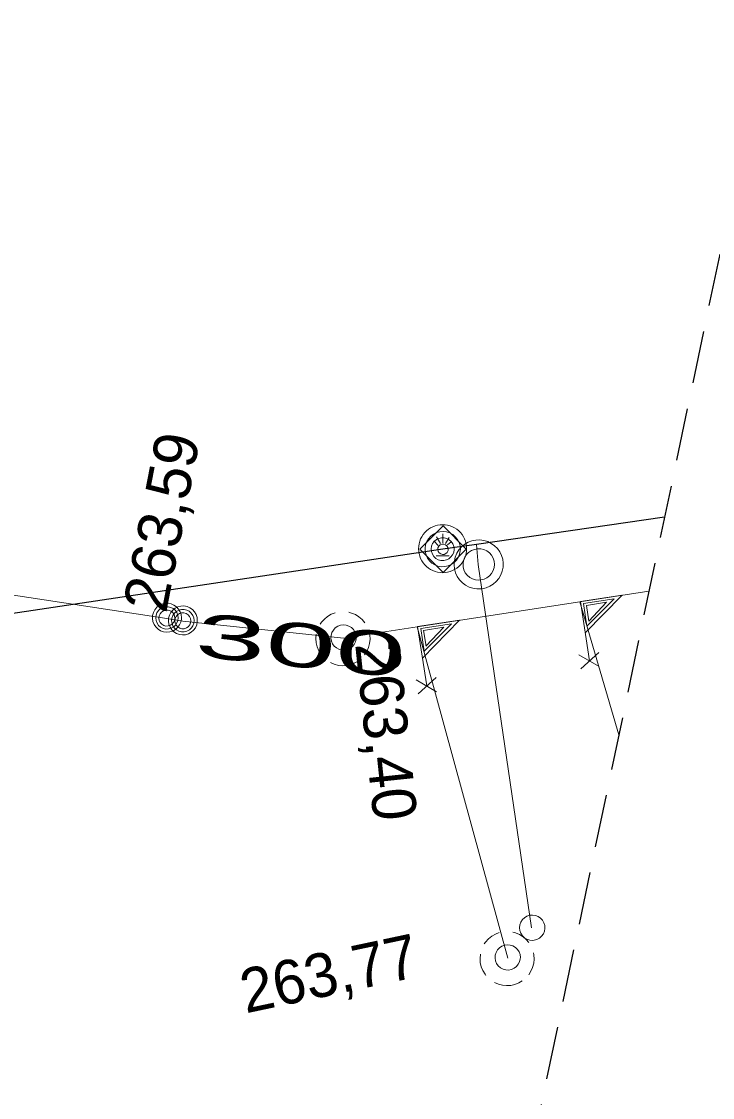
# Model space of a CAD drawing. Extents: x -732074 to -731966, y -1048695 to -1047982.
# Drawn here: x -732040.38 to -732027.79, y -1048321.92 to -1048302.31 of the extents above; entities that cross this region are included whole.
import ezdxf

# ---------------------------------------------------------------- set-up
doc = ezdxf.new("R2010")
doc.units = 0
doc.header["$LTSCALE"] = 0.32
doc.linetypes.add('MEDIUM_DASHED', pattern=[4.5, 3, -1.5])
doc.layers.add('1', color=7, linetype='Continuous')
for name, color, linetype, lineweight in [('18', 7, 'Continuous', 13), ('20', 7, 'Continuous', 13), ('49', 7, 'Continuous', 13), ('63', 7, 'MEDIUM_DASHED', 25), ('8', 7, 'Continuous', 13)]:
    doc.layers.add(name, color=color, linetype=linetype, lineweight=lineweight)

msp = doc.modelspace()

# ---------------------------------------------------------------- linework, layer by layer
at = {"layer": '18'}
for p, q in [((-732029.851, -1048314.069), (-732030.223, -1048313.854)), ((-732030.186, -1048314.108), (-732029.857, -1048313.811)), ((-732032.816, -1048314.526), (-732033.188, -1048314.311)), ((-732033.152, -1048314.565), (-732032.823, -1048314.268))]:
    msp.add_line(p, q, dxfattribs=at)
for points in [[(-732030.028, -1048313.966), (-732030.195, -1048312.883), (-732029.434, -1048312.766), (-732030.107, -1048313.455)], [(-732030.076, -1048313.329), (-732030.139, -1048312.919), (-732029.579, -1048312.833), (-732030.075, -1048313.331)], [(-732030.042, -1048313.24), (-732030.086, -1048312.952), (-732029.718, -1048312.895), (-732030.043, -1048313.24)], [(-732034.663, -1048313.087), (-732034.734, -1048313.115), (-732034.801, -1048313.154), (-732034.861, -1048313.202), (-732034.912, -1048313.259), (-732034.936, -1048313.293)], [(-732034.122, -1048313.27), (-732034.172, -1048313.212), (-732034.23, -1048313.162), (-732034.295, -1048313.121), (-732034.366, -1048313.092), (-732034.415, -1048313.078)], [(-732032.994, -1048314.422), (-732033.161, -1048313.34), (-732032.4, -1048313.223), (-732033.073, -1048313.912)], [(-732033.041, -1048313.786), (-732033.105, -1048313.376), (-732032.545, -1048313.29), (-732033.041, -1048313.788)], [(-732033.008, -1048313.697), (-732033.052, -1048313.408), (-732032.684, -1048313.352), (-732033.009, -1048313.697)], [(-732035.008, -1048313.479), (-732035.014, -1048313.556), (-732035.009, -1048313.633), (-732034.992, -1048313.708), (-732034.963, -1048313.779), (-732034.923, -1048313.845), (-732034.907, -1048313.867)], [(-732034.127, -1048313.856), (-732034.086, -1048313.791), (-732034.055, -1048313.721), (-732034.036, -1048313.646), (-732034.028, -1048313.57), (-732034.033, -1048313.493), (-732034.039, -1048313.458)], [(-732034.75, -1048313.996), (-732034.68, -1048314.027), (-732034.605, -1048314.046), (-732034.529, -1048314.053), (-732034.452, -1048314.048), (-732034.377, -1048314.031), (-732034.305, -1048314.003), (-732034.245, -1048313.968)], [(-732031.673, -1048318.917), (-732031.744, -1048318.945), (-732031.811, -1048318.984), (-732031.871, -1048319.032), (-732031.922, -1048319.089), (-732031.946, -1048319.123)], [(-732031.132, -1048319.1), (-732031.182, -1048319.042), (-732031.24, -1048318.992), (-732031.305, -1048318.951), (-732031.376, -1048318.922), (-732031.425, -1048318.908)], [(-732032.018, -1048319.309), (-732032.024, -1048319.386), (-732032.019, -1048319.463), (-732032.002, -1048319.538), (-732031.973, -1048319.609), (-732031.933, -1048319.675), (-732031.917, -1048319.697)], [(-732031.137, -1048319.686), (-732031.096, -1048319.621), (-732031.065, -1048319.551), (-732031.046, -1048319.476), (-732031.038, -1048319.4), (-732031.043, -1048319.323), (-732031.049, -1048319.288)], [(-732031.76, -1048319.826), (-732031.69, -1048319.857), (-732031.615, -1048319.876), (-732031.539, -1048319.883), (-732031.462, -1048319.878), (-732031.387, -1048319.861), (-732031.315, -1048319.833), (-732031.255, -1048319.798)]]:
    msp.add_lwpolyline(points, dxfattribs=at)
for points in [[(-732037.466, -1048313.177), (-732037.472, -1048313.121), (-732037.489, -1048313.068), (-732037.517, -1048313.019), (-732037.556, -1048312.978), (-732037.602, -1048312.946), (-732037.654, -1048312.924), (-732037.709, -1048312.913), (-732037.765, -1048312.915), (-732037.82, -1048312.928), (-732037.87, -1048312.953), (-732037.915, -1048312.988), (-732037.951, -1048313.031), (-732037.976, -1048313.081), (-732037.991, -1048313.136), (-732037.994, -1048313.192), (-732037.985, -1048313.247), (-732037.964, -1048313.3), (-732037.933, -1048313.346), (-732037.892, -1048313.385), (-732037.845, -1048313.415), (-732037.792, -1048313.434), (-732037.736, -1048313.441), (-732037.679, -1048313.437), (-732037.625, -1048313.42), (-732037.576, -1048313.393), (-732037.535, -1048313.355), (-732037.502, -1048313.31), (-732037.478, -1048313.259), (-732037.467, -1048313.204)], [(-732037.525, -1048313.18), (-732037.531, -1048313.131), (-732037.549, -1048313.085), (-732037.576, -1048313.044), (-732037.614, -1048313.011), (-732037.657, -1048312.989), (-732037.706, -1048312.977), (-732037.755, -1048312.977), (-732037.803, -1048312.989), (-732037.847, -1048313.012), (-732037.884, -1048313.045), (-732037.912, -1048313.086), (-732037.929, -1048313.133), (-732037.934, -1048313.182), (-732037.928, -1048313.231), (-732037.91, -1048313.277), (-732037.882, -1048313.317), (-732037.845, -1048313.35), (-732037.801, -1048313.372), (-732037.752, -1048313.384), (-732037.703, -1048313.383), (-732037.655, -1048313.371), (-732037.612, -1048313.347), (-732037.575, -1048313.314), (-732037.547, -1048313.273), (-732037.531, -1048313.226)], [(-732037.176, -1048313.227), (-732037.181, -1048313.171), (-732037.198, -1048313.118), (-732037.227, -1048313.069), (-732037.266, -1048313.028), (-732037.311, -1048312.996), (-732037.364, -1048312.974), (-732037.419, -1048312.963), (-732037.475, -1048312.965), (-732037.529, -1048312.978), (-732037.58, -1048313.003), (-732037.625, -1048313.038), (-732037.661, -1048313.081), (-732037.686, -1048313.131), (-732037.701, -1048313.186), (-732037.703, -1048313.242), (-732037.695, -1048313.297), (-732037.674, -1048313.35), (-732037.642, -1048313.396), (-732037.602, -1048313.435), (-732037.554, -1048313.465), (-732037.502, -1048313.484), (-732037.446, -1048313.491), (-732037.389, -1048313.487), (-732037.335, -1048313.47), (-732037.286, -1048313.443), (-732037.245, -1048313.405), (-732037.212, -1048313.36), (-732037.188, -1048313.309), (-732037.176, -1048313.254)], [(-732037.584, -1048313.184), (-732037.59, -1048313.142), (-732037.607, -1048313.104), (-732037.635, -1048313.073), (-732037.669, -1048313.05), (-732037.71, -1048313.039), (-732037.752, -1048313.039), (-732037.792, -1048313.051), (-732037.826, -1048313.074), (-732037.853, -1048313.106), (-732037.87, -1048313.144), (-732037.875, -1048313.185), (-732037.87, -1048313.227), (-732037.852, -1048313.264), (-732037.824, -1048313.296), (-732037.788, -1048313.318), (-732037.748, -1048313.329), (-732037.706, -1048313.328), (-732037.666, -1048313.315), (-732037.632, -1048313.292), (-732037.605, -1048313.259), (-732037.589, -1048313.221)], [(-732037.235, -1048313.23), (-732037.24, -1048313.181), (-732037.259, -1048313.135), (-732037.286, -1048313.094), (-732037.323, -1048313.061), (-732037.367, -1048313.039), (-732037.416, -1048313.027), (-732037.465, -1048313.027), (-732037.512, -1048313.039), (-732037.556, -1048313.062), (-732037.593, -1048313.095), (-732037.622, -1048313.136), (-732037.639, -1048313.183), (-732037.644, -1048313.232), (-732037.637, -1048313.281), (-732037.62, -1048313.327), (-732037.592, -1048313.367), (-732037.554, -1048313.4), (-732037.511, -1048313.422), (-732037.462, -1048313.434), (-732037.413, -1048313.433), (-732037.365, -1048313.421), (-732037.321, -1048313.397), (-732037.284, -1048313.364), (-732037.257, -1048313.323), (-732037.24, -1048313.276)], [(-732037.294, -1048313.234), (-732037.299, -1048313.192), (-732037.316, -1048313.154), (-732037.345, -1048313.123), (-732037.379, -1048313.1), (-732037.419, -1048313.089), (-732037.462, -1048313.089), (-732037.502, -1048313.101), (-732037.536, -1048313.124), (-732037.563, -1048313.156), (-732037.58, -1048313.194), (-732037.585, -1048313.235), (-732037.58, -1048313.277), (-732037.561, -1048313.314), (-732037.534, -1048313.346), (-732037.497, -1048313.368), (-732037.458, -1048313.379), (-732037.416, -1048313.378), (-732037.375, -1048313.365), (-732037.342, -1048313.342), (-732037.315, -1048313.309), (-732037.299, -1048313.271)], [(-732034.279, -1048313.539), (-732034.285, -1048313.487), (-732034.303, -1048313.437), (-732034.331, -1048313.393), (-732034.369, -1048313.356), (-732034.414, -1048313.329), (-732034.464, -1048313.313), (-732034.516, -1048313.308), (-732034.568, -1048313.315), (-732034.617, -1048313.334), (-732034.661, -1048313.364), (-732034.696, -1048313.403), (-732034.722, -1048313.448), (-732034.737, -1048313.499), (-732034.74, -1048313.551), (-732034.732, -1048313.603), (-732034.711, -1048313.651), (-732034.681, -1048313.694), (-732034.641, -1048313.729), (-732034.595, -1048313.753), (-732034.544, -1048313.767), (-732034.492, -1048313.769), (-732034.44, -1048313.759), (-732034.392, -1048313.737), (-732034.35, -1048313.705), (-732034.317, -1048313.665), (-732034.293, -1048313.618), (-732034.281, -1048313.567)], [(-732031.289, -1048319.369), (-732031.295, -1048319.317), (-732031.313, -1048319.267), (-732031.341, -1048319.223), (-732031.379, -1048319.186), (-732031.424, -1048319.159), (-732031.474, -1048319.143), (-732031.526, -1048319.138), (-732031.578, -1048319.145), (-732031.627, -1048319.164), (-732031.671, -1048319.194), (-732031.706, -1048319.233), (-732031.732, -1048319.278), (-732031.747, -1048319.329), (-732031.75, -1048319.381), (-732031.742, -1048319.433), (-732031.721, -1048319.481), (-732031.691, -1048319.524), (-732031.651, -1048319.559), (-732031.605, -1048319.583), (-732031.554, -1048319.597), (-732031.502, -1048319.599), (-732031.45, -1048319.589), (-732031.402, -1048319.567), (-732031.36, -1048319.535), (-732031.327, -1048319.495), (-732031.303, -1048319.448), (-732031.291, -1048319.397)]]:
    msp.add_lwpolyline(points, close=True, dxfattribs=at)
at = {"layer": '20'}
msp.add_lwpolyline([(-732034.51, -1048313.55), (-732033.17, -1048313.344), (-732030.204, -1048312.887), (-732028.945, -1048312.693)], dxfattribs=at)
msp.add_lwpolyline([(-732034.51, -1048313.55), (-732033.17, -1048313.344), (-732030.204, -1048312.887), (-732028.945, -1048312.693)], dxfattribs=at)
at = {"layer": '49'}
for p, q in [((-732056.5, -1048310.35), (-732037.73, -1048313.19)), ((-732056.5, -1048310.35), (-732037.73, -1048313.19)), ((-732029.495, -1048315.314), (-732030.204, -1048312.887)), ((-732029.495, -1048315.314), (-732030.204, -1048312.887)), ((-732031.52, -1048319.38), (-732033.17, -1048313.344)), ((-732031.52, -1048319.38), (-732033.17, -1048313.344))]:
    msp.add_line(p, q, dxfattribs=at)
msp.add_lwpolyline([(-732037.73, -1048313.19), (-732037.44, -1048313.24), (-732034.51, -1048313.55)], dxfattribs=at)
msp.add_lwpolyline([(-732037.73, -1048313.19), (-732037.44, -1048313.24), (-732034.51, -1048313.55)], dxfattribs=at)
at = {"layer": '63'}
msp.add_lwpolyline([(-731986.533, -1048110.659), (-732043.346, -1048381.295)], dxfattribs=at)
at = {"layer": '8'}
for p, q in [((-732032.864, -1048311.776), (-732032.788, -1048311.859)), ((-732032.816, -1048311.704), (-732032.744, -1048311.825)), ((-732032.702, -1048311.646), (-732032.702, -1048311.815)), ((-732032.656, -1048311.823), (-732032.585, -1048311.716)), ((-732032.616, -1048311.852), (-732032.552, -1048311.794)), ((-732032.821, -1048312.049), (-732032.586, -1048312.049))]:
    msp.add_line(p, q, dxfattribs=at)
at = {"layer": '8', "lineweight": 25}
msp.add_line((-732032.699, -1048311.93), (-732040.93, -1048313.16), dxfattribs=at)
msp.add_lwpolyline([(-732028.662, -1048311.348), (-732032.087, -1048311.846), (-732032.699, -1048311.93)], dxfattribs=at)
at = {"layer": '8'}
for points in [[(-732032.269, -1048311.919), (-732032.271, -1048311.874), (-732032.278, -1048311.829), (-732032.29, -1048311.784), (-732032.306, -1048311.742), (-732032.327, -1048311.701), (-732032.352, -1048311.662), (-732032.381, -1048311.627), (-732032.413, -1048311.594), (-732032.449, -1048311.566), (-732032.487, -1048311.541), (-732032.528, -1048311.52), (-732032.571, -1048311.503), (-732032.615, -1048311.491), (-732032.66, -1048311.484), (-732032.706, -1048311.482), (-732032.752, -1048311.484), (-732032.797, -1048311.491), (-732032.841, -1048311.503), (-732032.884, -1048311.52), (-732032.925, -1048311.541), (-732032.963, -1048311.566), (-732032.999, -1048311.594), (-732033.031, -1048311.627), (-732033.06, -1048311.662), (-732033.085, -1048311.701), (-732033.106, -1048311.742), (-732033.122, -1048311.784), (-732033.134, -1048311.829), (-732033.141, -1048311.874), (-732033.144, -1048311.92), (-732033.141, -1048311.965), (-732033.134, -1048312.01), (-732033.122, -1048312.055), (-732033.106, -1048312.097), (-732033.085, -1048312.138), (-732033.06, -1048312.177), (-732033.031, -1048312.212), (-732032.999, -1048312.245), (-732032.963, -1048312.273), (-732032.925, -1048312.298), (-732032.884, -1048312.319), (-732032.841, -1048312.336), (-732032.797, -1048312.347), (-732032.752, -1048312.355), (-732032.706, -1048312.357), (-732032.66, -1048312.355), (-732032.615, -1048312.347), (-732032.571, -1048312.336), (-732032.528, -1048312.319), (-732032.487, -1048312.298), (-732032.449, -1048312.273), (-732032.413, -1048312.245), (-732032.381, -1048312.212), (-732032.352, -1048312.177), (-732032.327, -1048312.138), (-732032.306, -1048312.097), (-732032.29, -1048312.055), (-732032.278, -1048312.01), (-732032.271, -1048311.965), (-732032.269, -1048311.92)], [(-732033.119, -1048311.926), (-732032.698, -1048311.505), (-732032.276, -1048311.928), (-732032.697, -1048312.351), (-732033.118, -1048311.926)], [(-732032.087, -1048311.846), (-732032.059, -1048312.21), (-732031.083, -1048318.831)]]:
    msp.add_lwpolyline(points, dxfattribs=at)
for points in [[(-732032.382, -1048311.927), (-732032.388, -1048311.866), (-732032.406, -1048311.806), (-732032.435, -1048311.751), (-732032.474, -1048311.703), (-732032.521, -1048311.663), (-732032.575, -1048311.633), (-732032.634, -1048311.613), (-732032.696, -1048311.606), (-732032.758, -1048311.61), (-732032.818, -1048311.626), (-732032.873, -1048311.654), (-732032.923, -1048311.691), (-732032.964, -1048311.738), (-732032.996, -1048311.791), (-732033.016, -1048311.85), (-732033.026, -1048311.911), (-732033.023, -1048311.973), (-732033.008, -1048312.033), (-732032.982, -1048312.09), (-732032.946, -1048312.14), (-732032.9, -1048312.183), (-732032.848, -1048312.215), (-732032.79, -1048312.238), (-732032.729, -1048312.248), (-732032.667, -1048312.247), (-732032.606, -1048312.234), (-732032.549, -1048312.209), (-732032.498, -1048312.174), (-732032.454, -1048312.13), (-732032.42, -1048312.078), (-732032.396, -1048312.021), (-732032.384, -1048311.96)], [(-732032.496, -1048311.927), (-732032.502, -1048311.878), (-732032.519, -1048311.831), (-732032.547, -1048311.79), (-732032.585, -1048311.757), (-732032.629, -1048311.733), (-732032.677, -1048311.721), (-732032.727, -1048311.72), (-732032.775, -1048311.732), (-732032.82, -1048311.754), (-732032.858, -1048311.787), (-732032.887, -1048311.827), (-732032.906, -1048311.874), (-732032.913, -1048311.923), (-732032.908, -1048311.973), (-732032.891, -1048312.02), (-732032.864, -1048312.062), (-732032.827, -1048312.096), (-732032.784, -1048312.12), (-732032.736, -1048312.134), (-732032.686, -1048312.135), (-732032.637, -1048312.125), (-732032.592, -1048312.103), (-732032.553, -1048312.071), (-732032.523, -1048312.032), (-732032.504, -1048311.986), (-732032.496, -1048311.936)], [(-732031.984, -1048312.649), (-732031.913, -1048312.633), (-732031.845, -1048312.605), (-732031.783, -1048312.567), (-732031.728, -1048312.518), (-732031.681, -1048312.462), (-732031.644, -1048312.399), (-732031.619, -1048312.331), (-732031.604, -1048312.259), (-732031.602, -1048312.186), (-732031.611, -1048312.112), (-732031.632, -1048312.043), (-732031.665, -1048311.977), (-732031.707, -1048311.918), (-732031.759, -1048311.866), (-732031.819, -1048311.823), (-732031.884, -1048311.791), (-732031.955, -1048311.77), (-732032.027, -1048311.76), (-732032.1, -1048311.763), (-732032.172, -1048311.777), (-732032.24, -1048311.803), (-732032.303, -1048311.84), (-732032.36, -1048311.887), (-732032.408, -1048311.942), (-732032.446, -1048312.004), (-732032.474, -1048312.072), (-732032.491, -1048312.143), (-732032.495, -1048312.216), (-732032.488, -1048312.289), (-732032.469, -1048312.36), (-732032.438, -1048312.426), (-732032.397, -1048312.487), (-732032.346, -1048312.54), (-732032.288, -1048312.584), (-732032.223, -1048312.618), (-732032.154, -1048312.642), (-732032.082, -1048312.652), (-732032.009, -1048312.652)], [(-732032.603, -1048311.93), (-732032.609, -1048311.897), (-732032.626, -1048311.868), (-732032.652, -1048311.847), (-732032.684, -1048311.836), (-732032.718, -1048311.837), (-732032.749, -1048311.849), (-732032.774, -1048311.872), (-732032.79, -1048311.901), (-732032.794, -1048311.935), (-732032.787, -1048311.968), (-732032.768, -1048311.996), (-732032.741, -1048312.016), (-732032.709, -1048312.026), (-732032.675, -1048312.023), (-732032.644, -1048312.009), (-732032.62, -1048311.986), (-732032.606, -1048311.955)], [(-732032.007, -1048312.49), (-732031.951, -1048312.476), (-732031.898, -1048312.45), (-732031.851, -1048312.415), (-732031.813, -1048312.37), (-732031.784, -1048312.319), (-732031.767, -1048312.263), (-732031.761, -1048312.205), (-732031.768, -1048312.146), (-732031.786, -1048312.091), (-732031.816, -1048312.04), (-732031.854, -1048311.996), (-732031.901, -1048311.961), (-732031.954, -1048311.937), (-732032.012, -1048311.923), (-732032.069, -1048311.921), (-732032.127, -1048311.932), (-732032.182, -1048311.954), (-732032.231, -1048311.986), (-732032.271, -1048312.028), (-732032.303, -1048312.077), (-732032.324, -1048312.132), (-732032.334, -1048312.19), (-732032.331, -1048312.248), (-732032.317, -1048312.305), (-732032.292, -1048312.358), (-732032.256, -1048312.404), (-732032.211, -1048312.442), (-732032.161, -1048312.47), (-732032.104, -1048312.487), (-732032.046, -1048312.493)], [(-732031.038, -1048319.056), (-732030.988, -1048319.043), (-732030.941, -1048319.018), (-732030.902, -1048318.984), (-732030.87, -1048318.941), (-732030.85, -1048318.892), (-732030.842, -1048318.84), (-732030.844, -1048318.788), (-732030.859, -1048318.738), (-732030.885, -1048318.692), (-732030.921, -1048318.653), (-732030.965, -1048318.624), (-732031.013, -1048318.605), (-732031.066, -1048318.598), (-732031.118, -1048318.602), (-732031.168, -1048318.618), (-732031.212, -1048318.645), (-732031.25, -1048318.681), (-732031.279, -1048318.726), (-732031.296, -1048318.775), (-732031.303, -1048318.828), (-732031.297, -1048318.879), (-732031.28, -1048318.929), (-732031.251, -1048318.974), (-732031.213, -1048319.011), (-732031.169, -1048319.037), (-732031.119, -1048319.054), (-732031.066, -1048319.059)]]:
    msp.add_lwpolyline(points, close=True, dxfattribs=at)

# ---------------------------------------------------------------- texts
at = {"layer": '1'}
for s, rotation, p in [('263,59', 79, (-732037.748, -1048313.113)), ('263,40', 276, (-732034.3, -1048313.657)), ('263,77', 12, (-732036.296, -1048320.391))]:
    msp.add_text(s, height=0.8, rotation=rotation, dxfattribs=at).set_placement(p)
at = {"layer": '1', "width": 2.15}
msp.add_text('300 ', height=0.8, rotation=354, dxfattribs=at).set_placement((-732037.241, -1048313.876))

doc.saveas('drawing.dxf')
